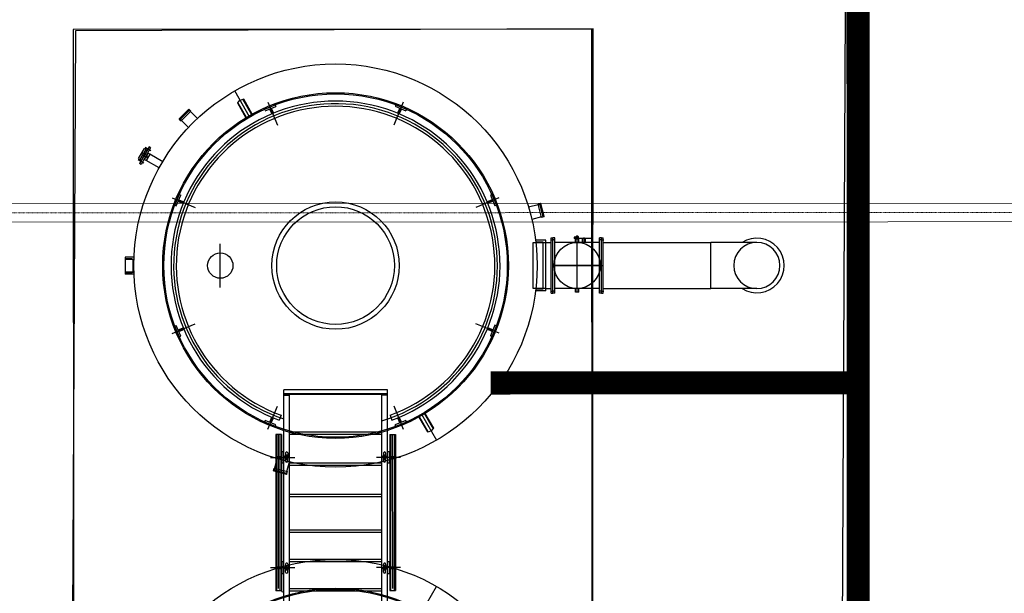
# Model space of a CAD drawing. Header units: metres. Extents: x -270273 to 328371, y -146885 to 591473.
# Tile 287 of 473: x -79157 to -70613, y 404510 to 409487. Entities that reach past the tile are written whole.
import ezdxf
from ezdxf.lldxf.tags import DXFTag

# ---------------------------------------------------------------- set-up
doc = ezdxf.new("R2010")
doc.units = ezdxf.units.M
doc.linetypes.add('DASHED', pattern=[19.05, 12.7, -6.35])
doc.linetypes.add('RI-AWZI_SLIBLEIDING', pattern=[11, 5, -3, 0, -3])
for name, color, linetype in [('B-ME-RI-PUT-G', 253, 'Continuous'), ('B-XX-OG-BEBOUWING-G', 1, 'Continuous'), ('B-XX-VH-KANTVERHARDING-G', 253, 'Continuous')]:
    doc.layers.add(name, color=color, linetype=linetype)
doc.layers.add('B-XX-KL-ELEKTRA-G_HDSR', color=190, linetype='HDSR_Elektra', transparency=0.5)
doc.layers.add('B-XX-RI-AWZI_SLIBLEIDING-G', color=40, linetype='RI-AWZI_SLIBLEIDING', lineweight=18)
doc.styles.get("Standard").update_dxf_attribs({"font": 'iv-font.shx'})
tags = doc.linetypes.add('HDSR_Elektra', pattern='A,25,-2,["E",Standard,S=1.5,R=0,X=0,Y=-0.75],-4', length=31).pattern_tags.tags
tags[6] = DXFTag(74, 10)

msp = doc.modelspace()

# ---------------------------------------------------------------- linework, layer by layer
at = {"layer": 'B-ME-RI-PUT-G'}
for p, q in [((-74191.8452, 409404.1113), (-78691.845, 409403.1388)), ((-78691.845, 409403.1388), (-78688.1711, 392403.1392)), ((-74188.1712, 392404.1117), (-74191.8452, 409404.1113)), ((-77161.7401, 408643.8815), (-77291.7592, 408868.9687)), ((-77189.7822, 408638.8671), (-77264.9744, 408769.0389)), ((-77143.369, 408665.6771), (-77218.5612, 408795.8489)), ((-77139.2923, 408668.0161), (-77213.5286, 408796.533)), ((-77004.3009, 408771.9121), (-76921.4966, 408572.1268)), ((-75829.1844, 408772.1943), (-75911.9024, 408572.3732)), ((-77691.6712, 408709.021), (-77772.264, 408628.3934)), ((-77686.0125, 408700.537), (-77763.7775, 408622.7384)), ((-77671.8689, 408693.469), (-77756.7033, 408608.5978)), ((-77687.4286, 408709.0219), (-77671.8689, 408693.469)), ((-77675.4036, 408689.9327), (-77686.0125, 408700.537)), ((-77675.4036, 408689.9327), (-77614.5732, 408629.1285)), ((-77268.0814, 408765.0212), (-77193.8439, 408636.5021)), ((-77033.1701, 408710.9778), (-76940.7904, 408749.2661)), ((-77027.4269, 408697.1208), (-76935.0472, 408735.4091)), ((-76988.1655, 408713.3934), (-76969.9786, 408669.513)), ((-76974.3086, 408719.1366), (-76956.1216, 408675.2563)), ((-76940.7904, 408749.2661), (-76935.0417, 408735.3958)), ((-75892.6851, 408749.5208), (-75898.4279, 408735.6481)), ((-75898.4224, 408735.6614), (-75806.0262, 408697.413)), ((-75892.6851, 408749.5208), (-75800.2889, 408711.2724)), ((-75859.154, 408719.4058), (-75877.322, 408675.5176)), ((-75845.2946, 408713.6686), (-75863.4625, 408669.7804)), ((-75800.2889, 408711.2724), (-75806.0317, 408697.3997)), ((-77772.263, 408624.1508), (-77756.7033, 408608.5978)), ((-77753.1686, 408612.1341), (-77763.7775, 408622.7384)), ((-77753.1686, 408612.1341), (-77692.3381, 408551.3299)), ((-78126.5195, 408281.5923), (-78075.5386, 408369.938)), ((-78034.6767, 408382.7264), (-78117.1458, 408239.8144)), ((-78020.8186, 408374.7294), (-78103.2877, 408231.8174)), ((-78062.5466, 408362.4407), (-78088.0371, 408318.2679)), ((-78062.5466, 408362.4407), (-78075.5386, 408369.9379)), ((-78018.1663, 408350.1078), (-78067.0581, 408378.3214)), ((-78050.4208, 408355.4432), (-78062.5467, 408362.4406)), ((-78020.8186, 408374.7294), (-78034.6767, 408382.7264)), ((-78080.6429, 408241.8411), (-78129.5347, 408270.0547)), ((-78126.5196, 408281.5922), (-78113.5276, 408274.0951)), ((-78088.0371, 408318.2679), (-78113.5276, 408274.0951)), ((-78101.4017, 408267.0976), (-78113.5276, 408274.095)), ((-78055.658, 408290.3466), (-78105.0276, 408318.836)), ((-78047.661, 408304.2048), (-78097.0306, 408332.6941)), ((-78078.1304, 408275.4128), (-78076.065, 408274.9906)), ((-78044.5767, 408329.557), (-78076.065, 408274.9906)), ((-78060.4746, 408265.994), (-78076.065, 408274.9906)), ((-78028.9863, 408320.5604), (-78060.4746, 408265.994)), ((-77947.5907, 408200.853), (-78060.4746, 408265.994)), ((-78055.658, 408290.3466), (-78047.661, 408304.2048)), ((-78045.9758, 408331.134), (-78044.5767, 408329.557)), ((-78028.9863, 408320.5604), (-78044.5767, 408329.557)), ((-77916.1025, 408255.4194), (-78028.9863, 408320.5604)), ((-78103.2877, 408231.8174), (-78117.1458, 408239.8144)), ((-77835.0342, 407940.7797), (-77635.1448, 407858.0334)), ((-77812.3607, 407877.2791), (-77774.1124, 407969.6753)), ((-77798.5013, 407871.5418), (-77760.2529, 407963.938)), ((-77776.5085, 407924.6696), (-77732.6203, 407906.5016)), ((-77774.1124, 407969.6753), (-77760.2396, 407963.9325)), ((-74998.0521, 407941.461), (-75197.9057, 407858.6283)), ((-75056.5708, 407925.3256), (-75100.4512, 407907.1386)), ((-75058.9864, 407970.3302), (-75072.8566, 407964.5814)), ((-75072.8434, 407964.5869), (-75034.555, 407872.2073)), ((-75058.9864, 407970.3302), (-75020.6981, 407877.9505)), ((-77812.3607, 407877.2791), (-77798.488, 407871.5363)), ((-77782.2458, 407910.8102), (-77738.3575, 407892.6422)), ((-75050.8276, 407911.4686), (-75094.7079, 407893.2817)), ((-75020.6981, 407877.9505), (-75034.5683, 407872.2018)), ((-74658.1657, 407882.2311), (-74741.2389, 407859.9524)), ((-74638.2117, 407892.759), (-74659.4609, 407887.0604)), ((-74628.3775, 407771.156), (-74659.4609, 407887.0604)), ((-74658.1657, 407882.2311), (-74643.6777, 407886.1165)), ((-74615.1846, 407779.8708), (-74643.6777, 407886.1165)), ((-74605.0079, 407780.5294), (-74634.537, 407890.6385)), ((-74629.6727, 407775.9854), (-74712.7458, 407753.7068)), ((-74629.6727, 407775.9854), (-74615.1846, 407779.8708)), ((-74607.1284, 407776.8547), (-74628.3775, 407771.156)), ((-74591.4497, 407574.0249), (-74680.3333, 407574.0057)), ((-74591.3546, 407134.0249), (-74591.4497, 407574.0249)), ((-74549.5269, 407576.5339), (-74524.5269, 407576.5393)), ((-74544.5306, 407594.035), (-74529.5306, 407594.0383)), ((-74544.4269, 407114.035), (-74544.5306, 407594.035)), ((-74509.5269, 407576.5426), (-74534.5269, 407576.5372)), ((-74514.5306, 407594.0415), (-74529.5306, 407594.0383)), ((-74529.4269, 407114.0383), (-74529.5306, 407594.0383)), ((-74529.4269, 407114.0383), (-74529.5306, 407594.0383)), ((-74514.4269, 407114.0415), (-74514.5306, 407594.0415)), ((-74303.7228, 407601.0871), (-74345.0885, 407601.0781)), ((-74345.0885, 407601.0781), (-74345.0857, 407588.0781)), ((-74189.7517, 407588.1117), (-74345.0857, 407588.0781)), ((-74303.7223, 407599.0871), (-74343.0881, 407599.0786)), ((-74343.0881, 407599.0786), (-74343.0861, 407590.0786)), ((-74189.7521, 407590.1117), (-74343.0861, 407590.0786)), ((-74304.5285, 407584.0869), (-74334.5285, 407584.0804)), ((-74334.522, 407554.0804), (-74334.5285, 407584.0804)), ((-74327.0335, 407607.082), (-74325.0339, 407609.0825)), ((-74312.0335, 407607.0853), (-74327.0335, 407607.082)), ((-74327.0322, 407601.082), (-74327.0335, 407607.082)), ((-74327.0298, 407590.082), (-74327.0317, 407599.082)), ((-74327.0285, 407584.082), (-74327.0294, 407588.082)), ((-74314.0339, 407609.0848), (-74325.0339, 407609.0825)), ((-74319.428, 407119.0837), (-74319.535, 407614.0836)), ((-74312.0335, 407607.0853), (-74314.0339, 407609.0848)), ((-74312.0322, 407601.0853), (-74312.0335, 407607.0853)), ((-74312.0298, 407590.0853), (-74312.0317, 407599.0853)), ((-74312.0285, 407584.0853), (-74312.0294, 407588.0853)), ((-74304.522, 407554.0869), (-74304.5285, 407584.0869)), ((-74303.7228, 407601.0871), (-74303.7223, 407599.0871)), ((-74247.0294, 407588.0993), (-74272.0294, 407588.0939)), ((-74272.022, 407554.0939), (-74272.0294, 407588.0939)), ((-74259.5203, 407546.3138), (-74259.5317, 407598.7879)), ((-74247.022, 407554.0993), (-74247.0294, 407588.0993)), ((-74189.7521, 407590.1117), (-74189.7517, 407588.1117)), ((-74104.5269, 407576.6301), (-74129.5269, 407576.6247)), ((-74109.5307, 407594.129), (-74124.5307, 407594.1258)), ((-74124.4269, 407114.1258), (-74124.5307, 407594.1258)), ((-74114.5269, 407576.628), (-74089.5269, 407576.6334)), ((-74109.5307, 407594.129), (-74094.5307, 407594.1323)), ((-74109.4269, 407114.129), (-74109.5307, 407594.129)), ((-74109.4269, 407114.129), (-74109.5307, 407594.129)), ((-74094.4269, 407114.1323), (-74094.5307, 407594.1323)), ((-77416.361, 407163.6867), (-77416.443, 407543.1421)), ((-74701.4705, 407554.0011), (-74591.4453, 407554.0249)), ((-74701.384, 407154.0011), (-74701.4705, 407554.0011)), ((-74678.6135, 407560.006), (-74616.4466, 407560.0195)), ((-74616.4466, 407560.0195), (-74616.3589, 407154.0195)), ((-74591.4453, 407554.0249), (-74544.522, 407554.035)), ((-74124.522, 407554.1258), (-74514.522, 407554.0415)), ((-74094.522, 407554.1323), (-73160.6751, 407554.3341)), ((-72760.6751, 407554.4205), (-73160.6751, 407554.3341)), ((-73160.5887, 407154.3341), (-73160.6751, 407554.3341)), ((-78180.3414, 407412.7538), (-78241.4395, 407412.7406)), ((-78241.4395, 407412.7406), (-78241.4384, 407407.7406)), ((-78176.4384, 407407.7547), (-78241.4384, 407407.7406)), ((-78241.4384, 407407.7406), (-78241.4236, 407338.8842)), ((-78164.8314, 407427.7572), (-78241.2382, 407427.7407)), ((-78241.2382, 407427.7407), (-78241.2058, 407277.7407)), ((-78165.4775, 407407.757), (-78241.2339, 407407.7407)), ((-78176.4384, 407407.7547), (-78176.4147, 407297.7547)), ((-78174.438, 407405.7551), (-78176.4384, 407407.7547)), ((-78172.4384, 407407.7555), (-78174.438, 407405.7551)), ((-78174.438, 407405.7551), (-78174.4151, 407299.7551)), ((-78165.4775, 407407.757), (-78172.4384, 407407.7555)), ((-78172.4147, 407297.7555), (-78172.4384, 407407.7555)), ((-78241.4236, 407338.8842), (-78241.4136, 407292.7406)), ((-74104.4788, 407354.1301), (-74534.4788, 407354.0372)), ((-74516.8693, 407354.041), (-74092.3945, 407354.1327)), ((-74516.8693, 407354.041), (-74092.3945, 407354.1327)), ((-78241.4147, 407297.7406), (-78176.4147, 407297.7547)), ((-78241.4136, 407292.7406), (-78180.3155, 407292.7538)), ((-78165.4537, 407297.757), (-78241.2101, 407297.7407)), ((-78164.799, 407277.7572), (-78241.2058, 407277.7407)), ((-78176.4147, 407297.7547), (-78174.4151, 407299.7551)), ((-78174.4151, 407299.7551), (-78172.4147, 407297.7555)), ((-78172.4147, 407297.7555), (-78165.4537, 407297.757)), ((-74591.3589, 407154.0249), (-74701.384, 407154.0011)), ((-74616.3576, 407148.0195), (-74678.5245, 407148.0061)), ((-74616.3589, 407154.0195), (-74616.3576, 407148.0195)), ((-74591.3589, 407154.0249), (-74544.4356, 407154.035)), ((-74124.4356, 407154.1258), (-74514.4356, 407154.0415)), ((-74334.4291, 407124.0804), (-74334.4356, 407154.0804)), ((-74304.4291, 407124.0869), (-74304.4356, 407154.0869)), ((-74094.4356, 407154.1323), (-73160.5887, 407154.3341)), ((-72760.5887, 407154.4206), (-73160.5887, 407154.3341)), ((-74591.3546, 407134.0249), (-74680.2382, 407134.0057)), ((-74549.4307, 407131.534), (-74524.4307, 407131.5394)), ((-74544.4269, 407114.035), (-74529.4269, 407114.0383)), ((-74509.4307, 407131.5426), (-74534.4307, 407131.5372)), ((-74514.4269, 407114.0415), (-74529.4269, 407114.0383)), ((-74304.4291, 407124.0869), (-74334.4291, 407124.0804)), ((-74104.4307, 407131.6301), (-74129.4307, 407131.6247)), ((-74109.4269, 407114.129), (-74124.4269, 407114.1258)), ((-74114.4307, 407131.628), (-74089.4307, 407131.6334)), ((-74109.4269, 407114.129), (-74094.4269, 407114.1323)), ((-77834.752, 406765.6633), (-77634.8017, 406848.536)), ((-77812.106, 406829.1737), (-77798.2358, 406834.9225)), ((-77773.8177, 406736.7941), (-77812.106, 406829.1737)), ((-77759.9608, 406742.5373), (-77798.2491, 406834.917)), ((-77781.9765, 406795.6556), (-77738.0962, 406813.8426)), ((-74997.7699, 406766.3445), (-75197.756, 406849.1308)), ((-75050.5584, 406796.3141), (-75094.4466, 406814.482)), ((-75034.3028, 406835.5825), (-75072.5512, 406743.1862)), ((-75020.4434, 406829.8452), (-75058.6917, 406737.449)), ((-75020.4434, 406829.8452), (-75034.3161, 406835.588)), ((-77776.2333, 406781.7987), (-77732.3529, 406799.9856)), ((-77773.8177, 406736.7941), (-77759.9475, 406742.5428)), ((-75056.2956, 406782.4546), (-75100.1838, 406800.6226)), ((-75058.6917, 406737.449), (-75072.5645, 406743.1917)), ((-75965.7959, 406274.752), (-76865.7959, 406274.6617)), ((-76865.5767, 404089.2675), (-76865.7959, 406274.6617)), ((-75965.7924, 406239.752), (-76865.7924, 406239.6617)), ((-76865.7919, 406234.6617), (-76815.7919, 406234.6667)), ((-76865.7914, 406229.6617), (-76815.7914, 406229.6667)), ((-76815.7919, 406234.6667), (-76860.7919, 406234.6622)), ((-76015.7919, 406234.747), (-76823.3731, 406234.666)), ((-76815.5807, 404129.2725), (-76815.7919, 406234.6667)), ((-75965.7919, 406234.752), (-76015.7919, 406234.747)), ((-76015.7919, 406234.747), (-75970.7919, 406234.7515)), ((-76015.5807, 404129.3527), (-76015.7919, 406234.747)), ((-75965.7914, 406229.752), (-76015.7914, 406229.747)), ((-75965.5767, 404089.3578), (-75965.7959, 406274.752)), ((-77003.6197, 405934.9299), (-76920.805, 406134.9844)), ((-75911.4724, 406135.2026), (-75828.5713, 405935.1839)), ((-76987.5096, 405993.4557), (-76969.3416, 406037.3439)), ((-76888.9202, 406054.4557), (-76904.302, 406012.1662)), ((-75943.3224, 406054.66), (-75927.9224, 406012.3772)), ((-75844.6386, 405993.7309), (-75862.8255, 406037.6112)), ((-75693.6231, 406039.3204), (-75619.3262, 405910.6986)), ((-75689.4858, 406041.5545), (-75614.2936, 405911.3828)), ((-75671.1824, 406063.4478), (-75541.1042, 405838.2581)), ((-75643.0727, 406068.3646), (-75567.8805, 405938.1928)), ((-75564.7734, 405942.2104), (-75639.0689, 406070.8297)), ((-77032.5152, 405995.8518), (-77026.7724, 406009.7245)), ((-76940.119, 405957.6034), (-77032.5152, 405995.8518)), ((-76934.3817, 405971.4629), (-77026.7779, 406009.7112)), ((-76973.6501, 405987.7184), (-76955.4821, 406031.6066)), ((-76940.119, 405957.6034), (-76934.3762, 405971.4762)), ((-75892.0137, 405957.8582), (-75897.7624, 405971.7284)), ((-75805.3772, 406010.0034), (-75897.7569, 405971.7151)), ((-75799.634, 405996.1465), (-75892.0137, 405957.8582)), ((-75858.4955, 405987.9877), (-75876.6825, 406031.868)), ((-75799.634, 405996.1465), (-75805.3827, 406010.0167)), ((-76885.7571, 405887.653), (-76935.7571, 405887.648)), ((-76935.7571, 405887.648), (-76935.6212, 404532.648)), ((-76925.6212, 404532.649), (-76925.7571, 405887.649)), ((-76910.6232, 404552.6505), (-76910.7571, 405887.6505)), ((-76895.6212, 404532.652), (-76895.7571, 405887.652)), ((-76885.7571, 405887.653), (-76885.6212, 404532.653)), ((-76015.7591, 405907.7403), (-76815.7591, 405907.66)), ((-76015.7571, 405887.7403), (-76815.7571, 405887.66)), ((-75946.198, 405888.2695), (-75896.1981, 405888.3301)), ((-75945.7571, 405887.7473), (-75945.6212, 404532.7473)), ((-75935.6212, 404532.7483), (-75935.7571, 405887.7483)), ((-75920.6232, 404552.7498), (-75920.7571, 405887.7498)), ((-75905.6212, 404532.7513), (-75905.7571, 405887.7513)), ((-75895.7571, 405887.7523), (-75895.6212, 404532.7523)), ((-76880.7378, 405695.1535), (-76935.7378, 405695.148)), ((-76885.7378, 405695.153), (-76885.7363, 405680.153)), ((-76865.742, 405737.655), (-76880.7564, 405737.6535)), ((-76880.732, 405637.6535), (-76880.742, 405737.6535)), ((-76849.741, 405727.6566), (-76849.738, 405697.0155)), ((-76849.738, 405697.0155), (-76849.7371, 405688.2977)), ((-76840.7397, 405713.9955), (-76840.7351, 405668.7706)), ((-76831.741, 405727.6584), (-76831.738, 405697.0173)), ((-76831.738, 405697.0173), (-76831.7371, 405688.2995)), ((-75973.5653, 405692.7445), (-76006.5495, 405692.7412)), ((-75999.741, 405727.7419), (-75999.738, 405697.1008)), ((-75999.738, 405697.1008), (-75999.7371, 405688.383)), ((-75990.7397, 405714.0808), (-75990.7351, 405668.8559)), ((-75981.741, 405727.7437), (-75981.738, 405697.1026)), ((-75981.738, 405697.1026), (-75981.7371, 405688.3848)), ((-75950.7277, 405737.7468), (-75965.742, 405737.7453)), ((-75950.742, 405737.7468), (-75950.732, 405637.7468)), ((-75895.7378, 405695.2523), (-75950.7378, 405695.2468)), ((-75945.7408, 405725.2473), (-75945.7393, 405710.2473)), ((-76980.0148, 405687.6436), (-76770.0396, 405687.6646)), ((-76944.0877, 405595.3209), (-76921.8449, 405678.4037)), ((-76880.7363, 405680.1535), (-76935.7363, 405680.148)), ((-76865.732, 405637.655), (-76880.7464, 405637.6535)), ((-76857.9098, 405692.6558), (-76824.9256, 405692.6591)), ((-76849.734, 405657.6566), (-76849.7371, 405688.2977)), ((-76837.8297, 405566.8738), (-76815.5869, 405649.9566)), ((-76831.734, 405657.6584), (-76831.7371, 405688.2995)), ((-76015.732, 405637.7403), (-76815.732, 405637.66)), ((-76015.73, 405617.7403), (-76815.73, 405617.66)), ((-75851.4592, 405687.7568), (-76061.4345, 405687.7357)), ((-75999.734, 405657.7419), (-75999.7371, 405688.383)), ((-75981.734, 405657.7437), (-75981.7371, 405688.3848)), ((-75950.7176, 405637.7468), (-75965.732, 405637.7453)), ((-75895.7363, 405680.2523), (-75950.7363, 405680.2468)), ((-76954.607, 405575.3623), (-76948.9176, 405596.6139)), ((-76952.4849, 405571.6886), (-76842.363, 405542.207)), ((-76948.9176, 405596.6139), (-76832.9998, 405565.5807)), ((-76944.0877, 405595.3209), (-76947.9668, 405580.8312)), ((-76947.9668, 405580.8312), (-76841.7088, 405552.384)), ((-76837.8297, 405566.8738), (-76841.7088, 405552.384)), ((-76838.6892, 405544.3291), (-76832.9998, 405565.5807)), ((-76015.7049, 405367.7403), (-76815.7049, 405367.66)), ((-76015.7029, 405347.7403), (-76815.7029, 405347.66)), ((-76015.6738, 405057.7403), (-76815.6738, 405057.66)), ((-76015.6718, 405037.7403), (-76815.6718, 405037.66)), ((-76865.6462, 404782.655), (-76880.6606, 404782.6535)), ((-76880.6362, 404682.6535), (-76880.6462, 404782.6535)), ((-76849.6442, 404762.6566), (-76849.6412, 404732.0155)), ((-76831.6442, 404762.6584), (-76831.6412, 404732.0173)), ((-76015.6482, 404802.7403), (-76815.6482, 404802.66)), ((-76015.6462, 404782.7403), (-76815.6462, 404782.66)), ((-75999.6442, 404762.7419), (-75999.6412, 404732.1008)), ((-75981.6442, 404762.7437), (-75981.6412, 404732.1026)), ((-75950.6319, 404782.7468), (-75965.6462, 404782.7453)), ((-75950.6462, 404782.7468), (-75950.6362, 404682.7468)), ((-76979.919, 404732.6436), (-76769.9438, 404732.6646)), ((-76935.642, 404740.148), (-76880.642, 404740.1535)), ((-76935.6405, 404725.148), (-76880.6405, 404725.1535)), ((-76885.6405, 404725.153), (-76885.642, 404740.153)), ((-76880.6506, 404682.6535), (-76865.6362, 404682.655)), ((-76857.813, 404727.6558), (-76824.8288, 404727.6591)), ((-76849.6403, 404723.2977), (-76849.6412, 404732.0155)), ((-76849.6372, 404692.6566), (-76849.6403, 404723.2977)), ((-76840.6386, 404706.3195), (-76840.6431, 404751.5444)), ((-76831.6403, 404723.2995), (-76831.6412, 404732.0173)), ((-76831.6372, 404692.6584), (-76831.6403, 404723.2995)), ((-75851.3634, 404732.7568), (-76061.3387, 404732.7357)), ((-75973.4685, 404727.7445), (-76006.4527, 404727.7412)), ((-75999.6403, 404723.383), (-75999.6412, 404732.1008)), ((-75999.6372, 404692.7419), (-75999.6403, 404723.383)), ((-75990.6386, 404706.4048), (-75990.6431, 404751.6297)), ((-75981.6403, 404723.3848), (-75981.6412, 404732.1026)), ((-75981.6372, 404692.7437), (-75981.6403, 404723.3848)), ((-75965.6362, 404682.7453), (-75950.6218, 404682.7468)), ((-75950.642, 404740.2468), (-75895.642, 404740.2523)), ((-75950.6405, 404725.2468), (-75895.6405, 404725.2523)), ((-75945.6375, 404695.2473), (-75945.639, 404710.2473)), ((-76885.6212, 404532.653), (-76935.6212, 404532.648)), ((-76015.6227, 404547.7403), (-76815.6227, 404547.66)), ((-76015.6207, 404527.7403), (-76815.6207, 404527.66)), ((-75945.6212, 404532.7473), (-75895.6212, 404532.7523)), ((-75670.8109, 404344.1352), (-75540.8299, 404569.3812))]:
    msp.add_line(p, q, dxfattribs=at)
for centre, radius in [((-76416.4021, 407353.6305), 1750), ((-76416.402, 407353.4938), 1500), ((-76416.402, 407353.4938), 1490), ((-76416.4021, 407353.5621), 552.9526), ((-76416.4021, 407353.6305), 510.8843), ((-74319.4788, 407354.0837), 200), ((-77416.402, 407353.4144), 110), ((-76840.7375, 405692.6575), 15), ((-76840.7375, 405692.6575), 10), ((-75990.7375, 405692.7428), 15), ((-75990.7375, 405692.7428), 10), ((-76415.4728, 403053.6306), 1750), ((-76840.6407, 404727.6575), 15), ((-76840.6407, 404727.6575), 10), ((-75990.6407, 404727.7428), 15), ((-75990.6407, 404727.7428), 10), ((-76415.4728, 403053.5622), 1500), ((-76415.4728, 403053.5622), 1490)]:
    msp.add_circle(centre, radius, dxfattribs=at)
for centre, radius, start, end in [((-76416.4021, 407353.6988), 1427.5, 290.01050265, 250.01425959), ((-77205.6844, 408719.9767), 76.9572, 95.8503428, 144.17442414), ((-76416.4021, 407353.6988), 1405, 286.55315063, 251.33224022), ((-76416.4021, 407353.6988), 1382.5, 290.01044429, 250.01431896), ((-77689.5494, 408706.9002), 3, 45.01238138, 135.01238324), ((-77770.1422, 408626.2726), 3, 135.01238324, 225.01238138), ((-74637.4346, 407889.8614), 3, 15.01238199, 105.01238449), ((-74607.9055, 407779.7523), 3, 285.01238449, 15.01238199), ((-72760.6319, 407354.4205), 237.5, 237.37548458, 122.64927775), ((-72760.6319, 407354.4205), 200, 90.0123842, 270.0123842), ((-72760.6319, 407354.4205), 200, 270.0123842, 90.0123842), ((-75627.1705, 405987.255), 76.9572, 275.8503428, 324.17442414), ((-76840.741, 405727.6575), 9, 0.00574879, 180.00574879), ((-75990.741, 405727.7428), 9, 0.00574879, 180.00574879), ((-76840.734, 405657.6575), 9, 180.00574879, 0.00574879), ((-75990.734, 405657.7428), 9, 180.00574879, 0.00574879), ((-76951.709, 405574.5865), 3, 165.01238204, 255.01238088), ((-76841.5871, 405545.1049), 3, 255.01238088, 345.01238204), ((-76840.6442, 404762.6575), 9, 0.00574879, 180.00574879), ((-75990.6442, 404762.7428), 9, 0.00574879, 180.00574879), ((-76840.6372, 404692.6575), 9, 180.00574879, 0.00574879), ((-75990.6372, 404692.7428), 9, 180.00574879, 0.00574879), ((-76875.6212, 404532.654), 10, 180.00574879, 0.00574879)]:
    msp.add_arc(centre, radius, start, end, dxfattribs=at)
at = {"layer": 'B-XX-KL-ELEKTRA-G_HDSR', "linetype": 'DASHED', "const_width": 200}
for points in [[(-71886.1934, 426945.8715), (-71878.4541, 391139.7885), (-98198.6293, 391129.5503), (-98199.0842, 393234.0995)], [(-75069.3428, 406334.9319), (-71881.7386, 406335.6209)]]:
    msp.add_lwpolyline(points, dxfattribs=at)
at = {"layer": 'B-XX-OG-BEBOUWING-G'}
msp.add_lwpolyline([(-74181.6006, 409409.4441), (-78671.8343, 409392.0874), (-78759.0998, 392429.9381), (-74194.9005, 392411.391), (-74181.6006, 409409.4441)], dxfattribs=at)
at = {"layer": 'B-XX-RI-AWZI_SLIBLEIDING-G', "linetype": 'Continuous'}
for points in [[(-54340.2776, 407738.6135), (-80268.581, 407731.3786, -0.198912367), (-80721.1816, 407918.704), (-83773.5648, 410969.3842, -0.198506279), (-83961.1417, 411420.8801), (-83970.1836, 416330.4855)], [(-54340.3223, 407898.6135), (-80268.6256, 407891.3786, -0.198912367), (-80608.0761, 408031.8726), (-83660.4593, 411082.5528, -0.198506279), (-83801.1419, 411421.1748), (-83810.1836, 416330.6292)]]:
    msp.add_lwpolyline(points, format="xyb", dxfattribs=at)
at = {"layer": 'B-XX-RI-AWZI_SLIBLEIDING-G'}
msp.add_lwpolyline([(-69720.6987, 407814.3218), (-80268.6033, 407811.3786, -0.198912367), (-80664.6288, 407975.2883), (-83717.012, 411025.9685, -0.198506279), (-83881.1418, 411421.0274), (-83889.7907, 416117.1977)], format="xyb", dxfattribs=at)
at = {"layer": 'B-XX-VH-KANTVERHARDING-G'}
for points in [[(-72039.6299, 424432.5102), (-71992.3573, 410177.8001), (-72038.944, 399990.6781), (-67969.5509, 399882.5949), (-67512.8484, 399870.4649)], [(-71939.6304, 424432.8418), (-71892.3565, 410177.7373), (-71938.4977, 400088.0455), (-67966.8958, 399982.5597), (-67569.8921, 399972.0153)]]:
    msp.add_lwpolyline(points, dxfattribs=at)

doc.saveas('drawing.dxf')
